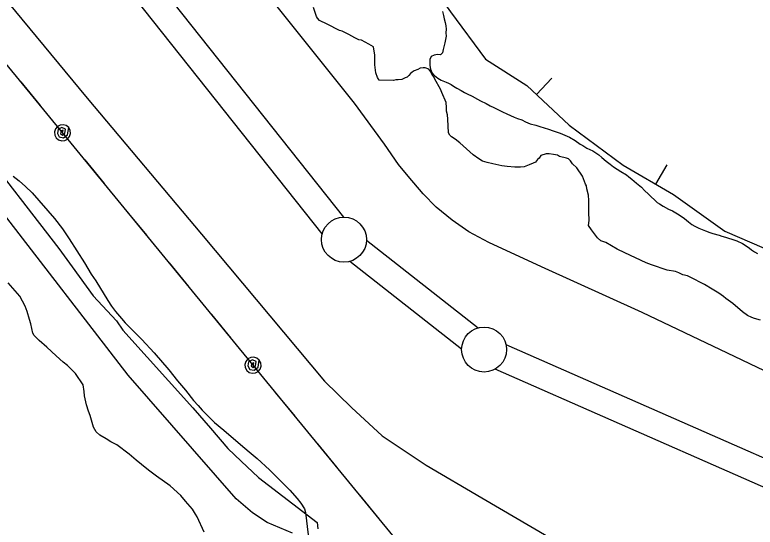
# Model space of a CAD drawing. Extents: x 3187622 to 3225504, y 800805 to 826213.
# Drawn here: x 3204430 to 3205252, y 808726 to 809295 of the extents above; entities that cross this region are included whole.
import ezdxf

# ---------------------------------------------------------------- set-up
doc = ezdxf.new("R2010")
doc.units = 0
for name, color, linetype in [('V-BORW-LINE', 7, 'Continuous'), ('V-LEVE-TOET', 7, 'Continuous'), ('V-SITE-VEGE', 7, 'Continuous'), ('V-SURV-LINE', 7, 'Continuous'), ('V-TOPO-SHOR', 7, 'Continuous'), ('V-UTIL-LINE', 7, 'Continuous')]:
    doc.layers.add(name, color=color, linetype=linetype)

msp = doc.modelspace()

# ---------------------------------------------------------------- linework, layer by layer
at = {"layer": 'V-BORW-LINE'}
for p, q in [((3205009.24, 809206.45), (3205026.36, 809224.67)), ((3205141.91, 809106.66), (3205154.49, 809128.26))]:
    msp.add_line(p, q, dxfattribs=at)
msp.add_lwpolyline([(3204386.55, 809949.31), (3204447.29, 809875.07), (3204506.92, 809808.74), (3204559.4, 809744.35), (3204612.5, 809663.06), (3204667.26, 809615.38), (3204716.62, 809544.8), (3204774.46, 809486.55), (3204846.41, 809395.95), (3204872.99, 809355.78), (3204913.91, 809298.17), (3204952.56, 809245.67), (3204998.76, 809216.3), (3205045.63, 809172.26), (3205105.56, 809127.82), (3205161.44, 809095.29), (3205218.81, 809054.61), (3205276.17, 809029.73)], dxfattribs=at)
at = {"layer": 'V-LEVE-TOET'}
for points in [[(3203299.1, 810717.91), (3203435.02, 810536.08), (3203555.49, 810372.63), (3203703.66, 810183.8), (3203883.2, 809963.08), (3204040.58, 809762.85), (3204136.72, 809650.26), (3204236.53, 809531.17), (3204373.22, 809367.64), (3204510.14, 809202.5), (3204637.15, 809051.07), (3204773.85, 808887.78), (3204803.84, 808858.45), (3204837.77, 808827.01), (3204886.75, 808794.58), (3204948.47, 808758.39), (3205022.89, 808714.95)], [(3205361.18, 808852.4), (3205221.5, 808919.07), (3205126.69, 808964.22), (3205014.76, 809015), (3204956.25, 809041.92), (3204934.05, 809053.83), (3204915.57, 809066.66), (3204898.02, 809081.34), (3204883.49, 809096.23), (3204866.66, 809115.78), (3204856.06, 809128.57), (3204840.63, 809151.12), (3204807.23, 809196.92), (3204727.26, 809296.69), (3204643.84, 809401.34), (3204594.5, 809457.18), (3204532.26, 809530.46), (3204437.99, 809645.59), (3204331.06, 809780.7)]]:
    msp.add_lwpolyline(points, dxfattribs=at)
at = {"layer": 'V-SITE-VEGE'}
for points in [[(3204911.6, 809163.93), (3204910.77, 809178.87), (3204910.34, 809183.85), (3204909.45, 809187.93), (3204909.47, 809192.01), (3204909.04, 809197.44), (3204904.11, 809208.78), (3204902.77, 809212.41), (3204896.48, 809223.3), (3204895.14, 809226.02), (3204892.88, 809229.2), (3204891.99, 809231.47), (3204889.74, 809234.64), (3204885.67, 809236.02), (3204883.41, 809236.03), (3204880.24, 809235.59), (3204877.52, 809234.24), (3204873.44, 809232.91), (3204871.17, 809231.1), (3204869.35, 809229.76), (3204867.53, 809227.5), (3204865.71, 809225.7), (3204863.44, 809224.8), (3204859.81, 809223.01), (3204855.74, 809222.57), (3204853.02, 809222.59), (3204850.3, 809222.15), (3204834.46, 809222.21), (3204832.67, 809225.39), (3204830.88, 809230.38), (3204829.56, 809239.44), (3204829.61, 809250.3), (3204828.29, 809259.36), (3204822.87, 809262.55), (3204814.74, 809266.67), (3204812.03, 809267.13), (3204807.51, 809269.41), (3204800.74, 809273.06), (3204793.51, 809276.72), (3204790.35, 809277.64), (3204776.8, 809284.48), (3204768.21, 809288.6), (3204765.96, 809291.33), (3204765.07, 809293.14), (3204761.49, 809303.11)], [(3204905.05, 809298.74), (3204905.96, 809294.11), (3204906.87, 809290.63), (3204908.01, 809286.45), (3204908.46, 809282.74), (3204908.9, 809279.03), (3204908.66, 809275.09), (3204909.1, 809271.38), (3204908.39, 809267.68), (3204907.45, 809263.74), (3204906.74, 809260.73), (3204905.79, 809256.57), (3204904.85, 809252.86), (3204902.75, 809250.55), (3204899.51, 809251.03), (3204895.57, 809250.12), (3204892.31, 809248.75), (3204890.91, 809245.51), (3204890.88, 809238.56), (3204891.56, 809234.61), (3204892.93, 809230.9), (3204896.16, 809227.41), (3204899.62, 809224.61), (3204903.55, 809222.28), (3204908.87, 809220.17), (3204911.65, 809219), (3204914.43, 809217.59), (3204917.2, 809215.73), (3204920.66, 809213.63), (3204925.52, 809211.06), (3204929.45, 809208.72), (3204932.45, 809207.32), (3204938, 809204.74), (3204943.78, 809201.24), (3204947.25, 809199.37), (3204953.49, 809196.33), (3204957.88, 809193.76), (3204961.82, 809192.12), (3204966.44, 809189.79), (3204971.76, 809187.21), (3204976.39, 809185.11), (3204984.48, 809181.36), (3204988.41, 809179.72), (3204993.04, 809178.31), (3204996.97, 809176.21), (3205002.52, 809173.87), (3205008.54, 809172.22), (3205013.17, 809171.04), (3205017.8, 809169.4), (3205022.66, 809167.75), (3205027.98, 809166.11), (3205035.61, 809163.29)], [(3205258.32, 808955.52), (3205251.54, 808957.36), (3205248.83, 808958.73), (3205243.86, 808961.02), (3205238.45, 808965.11), (3205227.62, 808974.22), (3205219.95, 808979.69), (3205217.24, 808981.96), (3205211.83, 808985.6), (3205204.61, 808990.16), (3205196.03, 808995.18), (3205180.22, 809003.4), (3205177.06, 809004.77), (3205172.09, 809006.15), (3205167.57, 809008.43), (3205163.96, 809009.81), (3205154.45, 809011.21), (3205137.28, 809017.17), (3205131.41, 809019.46), (3205107.46, 809030.43), (3205098.88, 809034.54), (3205086.24, 809041.84), (3205080.82, 809043.68), (3205077.21, 809047.31), (3205070.46, 809055.94), (3205067.31, 809060.94), (3205067.79, 809066.37), (3205067.38, 809075.87), (3205067.44, 809088.55), (3205067.01, 809094.43), (3205065.23, 809101.68), (3205064.79, 809104.86), (3205063.9, 809106.67), (3205060.31, 809115.74), (3205054.02, 809124.82), (3205049.51, 809129.37), (3205047.26, 809132.55), (3205045.01, 809134.82), (3205042.75, 809135.73), (3205035.06, 809137.58), (3205032.81, 809138.95), (3205028.28, 809139.87), (3205023.31, 809140.35), (3205020.14, 809140.36), (3205014.25, 809138.58), (3205012.42, 809135.87), (3205010.6, 809134.07), (3205008.33, 809131.36), (3205005.61, 809130.02), (3205001.07, 809128.22), (3204995.63, 809125.99), (3204991.56, 809125.55), (3204985.22, 809125.58), (3204976.62, 809126.52), (3204970.74, 809127), (3204960.79, 809129.31), (3204954.46, 809130.7), (3204949.49, 809132.53), (3204945.43, 809134.81), (3204939.11, 809139.36), (3204924.23, 809152.56), (3204918.82, 809156.66), (3204914.75, 809159.39), (3204912.95, 809161.21), (3204911.6, 809163.93)], [(3205035.61, 809163.29), (3205040.93, 809161.18), (3205046.02, 809159.07), (3205052.26, 809155.34), (3205058.04, 809151.37), (3205060.81, 809149.74), (3205065.43, 809146.94), (3205071.91, 809143.66), (3205078.61, 809139.46), (3205082.07, 809136.43), (3205086.92, 809132.24), (3205091.31, 809128.98), (3205095, 809126.18), (3205098.93, 809123.61), (3205103.09, 809121.05), (3205109.33, 809117.08), (3205112.1, 809114.98), (3205115.34, 809112.18), (3205120.65, 809107.76), (3205126.19, 809103.33), (3205129.42, 809099.84), (3205133.8, 809095.65), (3205143.49, 809086.57), (3205146.04, 809084.94), (3205150.2, 809082.37), (3205155.97, 809079.1), (3205160.6, 809077.22), (3205164.07, 809075.12), (3205168, 809072.79), (3205173.77, 809068.82), (3205178.39, 809065.09), (3205181.85, 809062.07), (3205185.32, 809060.2), (3205189.95, 809058.09), (3205197.35, 809054.81), (3205201.97, 809052.94), (3205205.21, 809051.99), (3205212.39, 809050.11), (3205215.4, 809049.17), (3205219.33, 809047.99), (3205222.57, 809046.82), (3205226.5, 809045.65), (3205232.06, 809043.77), (3205238.3, 809040.96), (3205243.39, 809037.69), (3205245.93, 809035.82), (3205248.24, 809033.73), (3205251.7, 809031.63), (3205254.94, 809029.76)], [(3204427.89, 809115.7), (3204434.45, 809110.4), (3204441.46, 809104.21), (3204448.9, 809097.15), (3204473.82, 809068.48), (3204482.56, 809057.01), (3204489.98, 809045.99), (3204507, 809019.55), (3204514.41, 809006.77), (3204519.65, 808999.28), (3204533.18, 808977.69), (3204537.1, 808971.08), (3204541.47, 808965.34), (3204548.03, 808957.4), (3204552.4, 808952.55), (3204570.77, 808934.01), (3204584.33, 808919.45), (3204600.95, 808900.48), (3204610.56, 808888.13), (3204619.3, 808877.99), (3204628.04, 808866.52), (3204633.29, 808860.79), (3204637.66, 808855.49), (3204645.98, 808847.55), (3204651.66, 808841.81), (3204661.73, 808833.41), (3204683.18, 808815.3), (3204692.38, 808807.35), (3204698.94, 808802.05), (3204712.51, 808789.24), (3204732.2, 808769.82), (3204735.26, 808766.73), (3204743.57, 808757.46), (3204747.5, 808752.17), (3204751.43, 808746), (3204752.73, 808742.05), (3204755.69, 808716.98)], [(3204640.13, 808720.13), (3204632.3, 808737.31), (3204630.55, 808739.95), (3204627.06, 808745.68), (3204619.19, 808754.5), (3204613.95, 808760.68), (3204602.13, 808771.72), (3204587.24, 808782.33), (3204578.04, 808788.96), (3204570.6, 808795.15), (3204564.46, 808800.01), (3204556.59, 808806.64), (3204543.01, 808817.24), (3204536.43, 808820.35), (3204531.17, 808823.89), (3204524.16, 808827.88), (3204520.22, 808831.41), (3204517.17, 808836.7), (3204513.27, 808849.9), (3204511.54, 808854.74), (3204509.37, 808861.78), (3204507.22, 808871.46), (3204506.8, 808876.29), (3204505.51, 808883.77), (3204497.22, 808896.55), (3204495.03, 808898.76), (3204488.03, 808905.38), (3204483.21, 808908.92), (3204475.77, 808915.98), (3204465.27, 808925.69), (3204456.52, 808933.2), (3204451.27, 808938.5), (3204449.52, 808941.15), (3204447.37, 808951.7), (3204446.07, 808956.54), (3204443.48, 808965.34), (3204441.3, 808971.06), (3204435.2, 808982.52), (3204422.08, 808997.08)]]:
    msp.add_lwpolyline(points, dxfattribs=at)
at = {"layer": 'V-SURV-LINE'}
for points in [[(3203413.28, 810809.76), (3204794.75, 809070.13)], [(3204771.24, 809051.49), (3203389.77, 810791.12)], [(3204820.4, 809044.63), (3204944.64, 808947.14)], [(3204926.14, 808923.53), (3204801.9, 809021.01)], [(3204975.43, 808928.69), (3205528.27, 808685.68)], [(3205516.22, 808658.21), (3204963.37, 808901.22)]]:
    msp.add_lwpolyline(points, dxfattribs=at)
for centre in [(3204795.42, 809045.16), (3204951.11, 808923)]:
    msp.add_circle(centre, 25, dxfattribs=at)
at = {"layer": 'V-TOPO-SHOR'}
for points in [[(3203488.97, 810266.09), (3203569.71, 810187.86), (3203704.19, 810030.8), (3203829.39, 809873.97), (3203922.01, 809755.76), (3204066.6, 809611.48), (3204092.1, 809576.24), (3204101.09, 809557.26), (3204190.65, 809414.4), (3204306.94, 809249.92), (3204337.74, 809209.14), (3204372.3, 809170.7), (3204386.04, 809154.46), (3204478.65, 809035.27), (3204493.36, 809014.88), (3204516.7, 808982.81), (3204542.82, 808954.88), (3204549.68, 808944.59), (3204627.64, 808858.41), (3204647.27, 808835.83), (3204666.51, 808813.25), (3204681.25, 808799.18), (3204700.31, 808780.74), (3204765.6, 808730.73)], [(3204738.32, 808719.01), (3204710.16, 808730.97), (3204693.83, 808741.7), (3204675.54, 808756.97), (3204555.78, 808894.44), (3204414.51, 809077.38)], [(3204765.6, 808730.73), (3204766.56, 808723.82)]]:
    msp.add_lwpolyline(points, dxfattribs=at)
at = {"layer": 'V-UTIL-LINE'}
for points in [[(3199923.05, 813594.49), (3200640.01, 812717.79), (3202006.06, 811098.72), (3203128.65, 810686.06), (3203334.13, 810414.07), (3203687.08, 810134.04), (3205008.03, 808523.12), (3206196.96, 808326.53), (3208534.47, 807926.94), (3209217.68, 808075.2), (3210991.35, 807487.65), (3211714.81, 807276.32), (3211555.07, 806654.47), (3211454.57, 806207.44)], [(3204436.31, 809220.34), (3204457.87, 809194.05)], [(3204482.6, 809163.89), (3204483.4, 809166.65), (3204481.2, 809165.89), (3204480.51, 809163.23), (3204482.6, 809161.19), (3204485.33, 809163.22), (3204485.91, 809167.87), (3204482.07, 809169.74), (3204477.63, 809167.77), (3204476.95, 809163.24), (3204478.96, 809159.25), (3204483.7, 809158.33), (3204488.15, 809161.56), (3204489.56, 809169.59), (3204486.85, 809171.82), (3204483.49, 809172.84), (3204480, 809172.5), (3204476.9, 809170.84), (3204474.67, 809168.13), (3204473.65, 809164.77), (3204473.99, 809161.28), (3204475.65, 809158.18), (3204478.36, 809155.95), (3204481.72, 809154.93), (3204485.21, 809155.27), (3204488.31, 809156.93), (3204490.54, 809159.64), (3204491.56, 809163), (3204491.22, 809166.49), (3204489.56, 809169.59)], [(3204507.33, 809133.74), (3204528.89, 809107.45)], [(3204554.25, 809076.51), (3204575.81, 809050.22)], [(3204601.17, 809019.29), (3204622.73, 808993)], [(3204648.09, 808962.07), (3204669.65, 808935.78)], [(3204694.39, 808905.61), (3204695.18, 808908.38), (3204692.98, 808907.62), (3204692.29, 808904.96), (3204694.39, 808902.92), (3204697.11, 808904.95), (3204697.69, 808909.6), (3204693.85, 808911.47), (3204689.41, 808909.5), (3204688.73, 808904.97), (3204690.75, 808900.98), (3204695.48, 808900.05), (3204699.94, 808903.29), (3204701.35, 808911.32), (3204698.63, 808913.55), (3204695.27, 808914.57), (3204691.78, 808914.23), (3204688.68, 808912.57), (3204686.45, 808909.86), (3204685.43, 808906.5), (3204685.77, 808903.01), (3204687.43, 808899.91), (3204690.14, 808897.68), (3204693.5, 808896.66), (3204697, 808897), (3204700.09, 808898.66), (3204702.32, 808901.37), (3204703.34, 808904.73), (3204703, 808908.22), (3204701.35, 808911.32)], [(3204719.11, 808875.46), (3204740.67, 808849.17)], [(3204766.03, 808818.24), (3204787.59, 808791.95)], [(3204812.95, 808761.02), (3204834.51, 808734.73)]]:
    msp.add_lwpolyline(points, dxfattribs=at)

doc.saveas('drawing.dxf')
